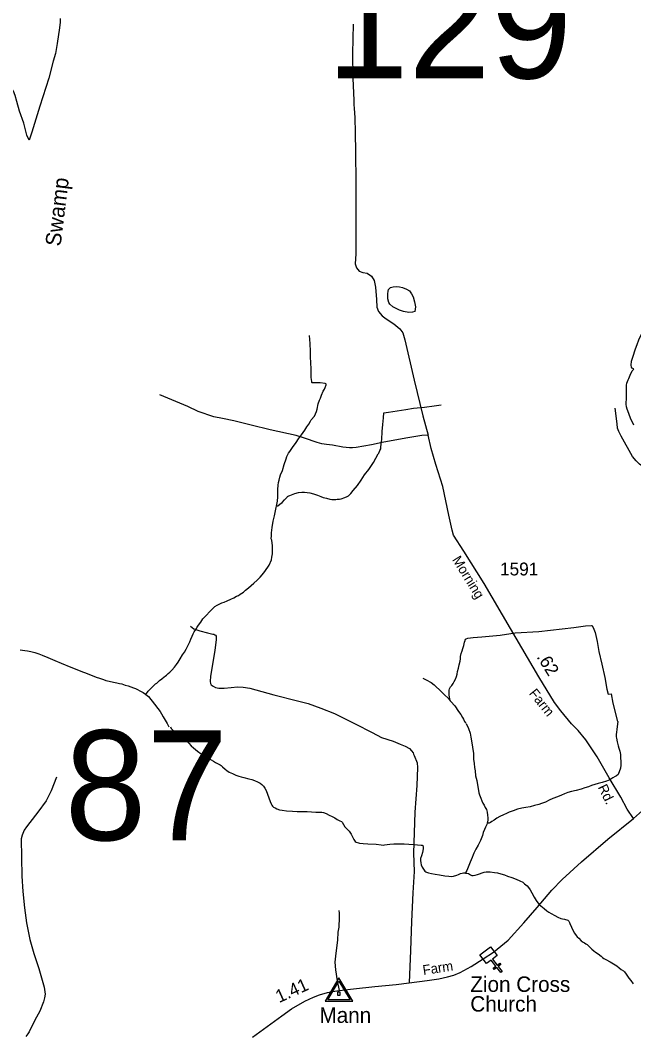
# Model space of a CAD drawing. Extents: x 2220236 to 2384410, y 720751 to 894131.
# Drawn here: x 2363037 to 2368989, y 863739 to 873582 of the extents above; entities that cross this region are included whole.
import ezdxf

# ---------------------------------------------------------------- set-up
doc = ezdxf.new("R2010")
doc.units = 0
doc.layers.add('Default', color=7, linetype='Continuous')

msp = doc.modelspace()

# ---------------------------------------------------------------- linework, layer by layer
at = {"layer": 'Default'}
for points in [[(2363422.9, 873599.3), (2363424.5, 873564.4), (2363419.2, 873509.9), (2363394.6, 873357), (2363378.8, 873258.5), (2363357.7, 873184.7), (2363315.6, 873021.2), (2363226, 872748.8), (2363150.4, 872497.5), (2363125, 872420.1), (2363100.8, 872468), (2363070.9, 872584.9), (2363028.8, 872699), (2363004.4, 872792.8), (2362988.1, 872851.2), (2362971.8, 872894.7), (2362952.8, 872920.5), (2362925.6, 872942.2), (2362899.8, 872954.5), (2362859.1, 872964)], [(2366267.6, 873546), (2366261.2, 873261.3), (2366265.5, 873019.2), (2366272.6, 872804.6), (2366274, 872762.1), (2366278.2, 872730.9), (2366283.5, 872634.6), (2366287.8, 872492.3), (2366289.9, 872303.2), (2366293.1, 872012.1), (2366293.1, 871859.2), (2366293.1, 871733.8), (2366292, 871519.2), (2366292, 871315.3), (2366285.6, 871217.6), (2366298.4, 871179.3), (2366326, 871147.5), (2366362.1, 871134.7), (2366402.4, 871128.3), (2366444.9, 871098.6), (2366472.5, 871058.2), (2366485.2, 870992.4), (2366493.7, 870873.4), (2366498, 870799), (2366513.9, 870756.5), (2366547.9, 870714.1), (2366586.1, 870686.4), (2366660.4, 870635.4), (2366719.8, 870588.7), (2366749.6, 870548.3), (2366768.7, 870482.5), (2366860, 870089.4), (2366944.9, 869745.3), (2366993.7, 869556.2)], [(2366692.2, 870998.1), (2366716.2, 870996.5), (2366746.4, 870987.9), (2366784.7, 870974.7), (2366815, 870955.6), (2366833.9, 870927.4), (2366848.5, 870900.1), (2366864, 870850.9), (2366871, 870800.3), (2366869.6, 870778.9), (2366864.2, 870758), (2366842.2, 870749.9), (2366808.5, 870746.9), (2366756.2, 870757.8), (2366715.7, 870768.3), (2366683.1, 870786), (2366652.9, 870802.8), (2366624.3, 870828.6), (2366613.8, 870843.9), (2366602.9, 870877.9), (2366603.8, 870927.9), (2366607, 870954.2), (2366608.6, 870970.1), (2366618.4, 870980.3), (2366630.2, 870989), (2366656.2, 870995), (2366692.2, 870998.1)], [(2368991, 870200.2), (2368971.4, 870207), (2368967.1, 870215), (2368964.6, 870236.2), (2368969.6, 870274.8), (2368980.8, 870314.7), (2369006.7, 870393.9), (2369021.7, 870437.8), (2369038.5, 870482.8), (2369047.8, 870504.5), (2369073, 870547.6), (2369086.3, 870566.2), (2369103.9, 870586.6), (2369117.5, 870598.6), (2369127.1, 870612.8), (2369136.7, 870634.5), (2369135.9, 870660.8), (2369133.3, 870685.3), (2369135, 870706.7), (2369138.5, 870719.3), (2369148.3, 870735.1), (2369164.1, 870741.7), (2369189.7, 870749.9), (2369205, 870753.2)], [(2365524, 868868.2), (2365532.1, 868917.8), (2365535, 868958.3), (2365536.4, 868990.2), (2365535.5, 869027.9), (2365538.3, 869070), (2365543.7, 869098.1), (2365549.1, 869118.7), (2365554.5, 869148.5), (2365561.7, 869172.7), (2365580.7, 869213.6), (2365599.3, 869271.8), (2365616.1, 869325.9), (2365623.4, 869348.2), (2365640.8, 869381.1), (2365652.2, 869399.6), (2365677.3, 869435.8), (2365714, 869484.9), (2365737.2, 869519.6), (2365764.5, 869558.5), (2365799.3, 869606.5), (2365818.4, 869637.9), (2365835.7, 869662.2), (2365853.2, 869692.5), (2365860.9, 869704.3), (2365891.9, 869741.6), (2365910.8, 869786.1), (2365918.4, 869807.7), (2365929, 869860.7), (2365940, 869896.2), (2365949.8, 869914.7), (2365959.1, 869944.6), (2365977.8, 869983.1), (2365987.6, 870001.6), (2365995, 870019.9), (2366004.5, 870044.3), (2366006.2, 870052.6), (2366002.2, 870054), (2365996.1, 870057.7), (2365948, 870063.3), (2365869.8, 870063.4), (2365867.7, 870068.9), (2365865.7, 870077), (2365860.4, 870117.2), (2365860.3, 870199.2), (2365853.5, 870317.1), (2365852.2, 870366.9), (2365850.3, 870445), (2365844.4, 870524.2)], [(2368991.1, 869653), (2368974.2, 869690.8), (2368961.4, 869712.6), (2368942.1, 869767.6), (2368927.3, 869809.6), (2368920.5, 869831.3), (2368915.7, 869859), (2368917.6, 869877.2), (2368918.9, 869901.2), (2368919.5, 869951.1), (2368920.4, 869993.2), (2368919.3, 870019.4), (2368919.7, 870041.4), (2368922.9, 870059.6), (2368936, 870093.9), (2368943.6, 870108), (2368949.2, 870122.4), (2368953.6, 870137.3), (2368975.7, 870180.9), (2368987, 870194.5), (2368991, 870200.2)], [(2366993.7, 869556.2), (2366934.3, 869551.9), (2366779.3, 869526.4), (2366547.9, 869484), (2366445.9, 869462.7), (2366295.2, 869437.2), (2366261.2, 869433), (2366231.5, 869433), (2366167.8, 869441.5), (2366068, 869460.6), (2366008.6, 869464.8), (2365964, 869471.2), (2365917.3, 869486.1), (2365796.3, 869528.6), (2365713.4, 869554.1), (2365462.9, 869609.3), (2365278.2, 869653.9), (2365108.3, 869694.3), (2364997.9, 869717.7), (2364915.1, 869734.7), (2364762.3, 869785.6), (2364662.5, 869834.5), (2364390.7, 869949.2)], [(2365524, 868868.2), (2365537.3, 868872), (2365557, 868887), (2365578.6, 868904.9), (2365599.9, 868928.1), (2365613.5, 868941.8), (2365625.5, 868954.4), (2365631.1, 868960.6), (2365643, 868966.6), (2365653, 868971.3), (2365668.8, 868979.2), (2365700.5, 868990.3), (2365736.2, 868999.4), (2365768.2, 869003.9), (2365796.1, 869002.5), (2365846.2, 868998), (2365882.7, 868988.9), (2365921, 868975.7), (2365953.4, 868962.3), (2365975.7, 868953.4), (2366007.9, 868945.5), (2366042.1, 868936.4), (2366060.3, 868932.9), (2366078.4, 868931.3), (2366100.3, 868932.2), (2366112.1, 868934.3), (2366124.2, 868934.8), (2366136.3, 868937), (2366151.9, 868939.3), (2366162, 868942), (2366175.8, 868948.4), (2366201.7, 868958.4), (2366221.3, 868969), (2366245, 868989.7), (2366266.1, 869020.1), (2366309.1, 869069.4), (2366343.7, 869120.1), (2366378.4, 869170.8), (2366419.2, 869224.3), (2366463.4, 869291.8), (2366511.5, 869374.8), (2366515.8, 869382.5), (2366526.6, 869406.6), (2366534.2, 869423.3), (2366536, 869434.9), (2366538.9, 869475.4), (2366544.2, 869515.6), (2366550.3, 869591.4), (2366556.6, 869661.6), (2366560.9, 869724.1), (2366563.8, 869774.1), (2366609.5, 869780.9), (2366779.1, 869805.3), (2366852.8, 869817.1), (2366960.6, 869829.8), (2367052.3, 869842.7), (2367122.2, 869852.1)], [(2370582.8, 869283.3), (2370330.1, 869294.6), (2369955, 869300.3), (2369657.8, 869298.8), (2369469.5, 869291.8), (2369332.9, 869269.1), (2369228.2, 869252.1), (2369195.6, 869247.8), (2369119.2, 869243.6), (2369069.7, 869260.6), (2369044.2, 869274.8), (2369012.2, 869308.8), (2368976.3, 869349.8), (2368868.7, 869546.7), (2368846, 869590.6), (2368833.3, 869624.6), (2368827.6, 869667.1), (2368810.6, 869817.2)], [(2367242.4, 868584.8), (2367227.3, 868636.3), (2367195.4, 868780.7), (2367136, 869059.1), (2367070.2, 869273.6), (2367025.6, 869428.7), (2366993.7, 869556.2)], [(2364256, 867041.5), (2364279, 867071.9), (2364320, 867114.7), (2364339.5, 867133.5), (2364349.3, 867143.8), (2364361.1, 867151.5), (2364374.7, 867164.5), (2364388.6, 867176.6), (2364410.3, 867192.9), (2364433.8, 867211.9), (2364443.7, 867219.8), (2364455.4, 867228.5), (2364470.9, 867243), (2364488.7, 867256.8), (2364508.3, 867277.3), (2364533.3, 867306.2), (2364553, 867331), (2364568.4, 867355.3), (2364589.5, 867385.7), (2364610.6, 867424.3), (2364629.8, 867450.7), (2364647.3, 867480.9), (2364662.4, 867513.4), (2364681.5, 867551.9), (2364692.9, 867578.6), (2364704.2, 867607), (2364715.4, 867628.8), (2364725.2, 867647.3), (2364740.6, 867671.8), (2364753.9, 867692.1), (2364767.4, 867714.6), (2364788.9, 867742.8), (2364809.9, 867773.2), (2364841.1, 867806.3), (2364876.2, 867847.1), (2364899.9, 867869.4), (2364915.4, 867884.2), (2364925.2, 867892.8), (2364948.9, 867906.9), (2364974.6, 867919.4), (2364994.2, 867930.1), (2365016.3, 867936.5), (2365044, 867949.2), (2365079.5, 867963.8), (2365111, 867979.2), (2365136.7, 867993.3), (2365154.7, 868002.3), (2365172.3, 868014.5), (2365186, 868023.3), (2365202, 868033.8), (2365223.3, 868051.7), (2365250.9, 868074.2), (2365276.2, 868097.5), (2365303.8, 868121.6), (2365335.2, 868148.2), (2365366.4, 868179), (2365385.8, 868202.1), (2365409.1, 868234.3), (2365451.6, 868295.8), (2365474.5, 868345.9), (2365479.6, 868372.4), (2365484.8, 868406.4), (2365485.7, 868448.1), (2365484.8, 868486.8), (2365482.2, 868508.7), (2365477.5, 868536.4), (2365473.2, 868552), (2365476.3, 868580.7), (2365476.3, 868588.2), (2365475.8, 868610.2), (2365482.6, 868660.7), (2365490.9, 868720.8), (2365505.5, 868773.3), (2365521.5, 868856), (2365524, 868868.2)], [(2368987.9, 865837.4), (2368926.1, 865929.1), (2368863.4, 866043.8), (2368750.9, 866232.9), (2368634.1, 866436.9), (2368525.8, 866600.5), (2368451.5, 866689.7), (2368386.8, 866755.5), (2368281.7, 866880.9), (2368222.2, 866963.8), (2368069.4, 867210.2), (2367795.5, 867679.7), (2367537.5, 868117.4), (2367342.2, 868429.7), (2367242.4, 868584.8)], [(2364688.4, 867704.6), (2364722, 867676.6), (2364778, 867657.9), (2364852.6, 867639.2), (2364906.7, 867626.2), (2364916.4, 867624.2), (2364925.7, 867620.6), (2364932, 867615.7), (2364936.6, 867607.5), (2364937.9, 867593.5), (2364936.6, 867572), (2364923.5, 867471.2), (2364904.9, 867349.9), (2364882.5, 867219.2), (2364880.6, 867165), (2364882.5, 867148.2), (2364889.9, 867133.3), (2364908.6, 867120.2), (2364931, 867107.2), (2364962.7, 867101.6), (2365016.8, 867103.4), (2365082.1, 867109), (2365143.7, 867114.6), (2365201.5, 867110.9), (2365263.1, 867101.6), (2365498.1, 867038.1), (2365725.8, 866978.4), (2365832.1, 866952.2), (2365953.4, 866907.4), (2366084.9, 866857), (2366288.3, 866754.3), (2366451.9, 866673.2), (2366543.2, 866622.2), (2366655.7, 866586.1), (2366723.7, 866558.5), (2366771.7, 866538.6), (2366813.8, 866515.1), (2366832, 866494.8), (2366848.9, 866473.5), (2366853.2, 866462.9), (2366860.2, 866448.2), (2366888.4, 866376.9), (2366891.9, 866330.6), (2366885.4, 866156.8), (2366866.5, 865900.2), (2366851.8, 865500.6), (2366858.1, 865321.8), (2366847.6, 865115.7), (2366832.8, 864838), (2366822.3, 864556.2), (2366809.7, 864242.8)], [(2367210.1, 866977.8), (2367205.3, 866998.9), (2367202.9, 867016.9), (2367200.3, 867032.5), (2367197.6, 867058.7), (2367197.4, 867070.8), (2367199.3, 867082.4), (2367202.9, 867096.6), (2367212.4, 867113.4), (2367223.9, 867129.3), (2367237.6, 867147.3), (2367247, 867165.7), (2367260.5, 867189.9), (2367269.9, 867216.6), (2367275.3, 867238.1), (2367280.8, 867263), (2367290, 867294.5), (2367297.1, 867329.3), (2367304.3, 867363.4), (2367307.6, 867385.5), (2367309, 867407.9), (2367315.6, 867438.4), (2367324.7, 867465), (2367331.1, 867485.9), (2367340.3, 867516.5), (2367348.9, 867547.4), (2367353.2, 867563), (2367355.3, 867569), (2367358.9, 867576.3), (2367364.6, 867581.5), (2367380.5, 867585.4), (2367432.7, 867592.5), (2367516.5, 867598.6), (2367694.3, 867617.3), (2367839.9, 867637.1), (2368069.7, 867652.4), (2368406.9, 867689.2), (2368522.7, 867706.1), (2368580.7, 867709.5), (2368586.6, 867709.7), (2368588.8, 867703.2), (2368601.5, 867674.2), (2368614.3, 867641.9), (2368634.6, 867554.8), (2368651.1, 867457), (2368680, 867336.1), (2368709.3, 867206), (2368730.1, 867092.6), (2368741.2, 867044.8), (2368769.4, 867046), (2368787.5, 866956.4), (2368830.9, 866779.3)], [(2363035.9, 867474.6), (2363080.2, 867468.2), (2363106.3, 867462.7), (2363138.7, 867457.5), (2363178.8, 867447), (2363217.1, 867435.4), (2363249.4, 867422.6), (2363304.3, 867398), (2363373, 867369.6), (2363433.5, 867343.2), (2363528.6, 867307.1), (2363569, 867290.7), (2363625.7, 867267.4), (2363686.5, 867243), (2363773.2, 867209.4), (2363805.5, 867197.6), (2363843.7, 867185.4), (2363868, 867177.2), (2363900.5, 867170.3), (2363942.6, 867159.9), (2363972.8, 867152), (2364000.9, 867146.5), (2364023, 867143.5), (2364055.3, 867132.4), (2364085.6, 867123.1), (2364109.8, 867115.9), (2364134.3, 867104.4), (2364154.3, 867097), (2364174.7, 867087.4), (2364196.8, 867075.8), (2364231.3, 867058.5), (2364251.6, 867045.2), (2364256, 867041.5)], [(2366942, 867199.8), (2366974.6, 867183.1), (2367023.2, 867156.6), (2367051.7, 867134.7), (2367074.1, 867116), (2367104.9, 867086), (2367150.1, 867041), (2367191.1, 867000), (2367210.1, 866977.8)], [(2364256, 867041.5), (2364280.4, 867021.8), (2364340.3, 866947.1), (2364373.2, 866904.1), (2364394.1, 866874.8), (2364406.5, 866853), (2364423.4, 866825.1), (2364444.1, 866791.5), (2364463.1, 866760.1), (2364473.5, 866740.9), (2364478.9, 866727.3)], [(2367210.1, 866977.8), (2367213.9, 866973), (2367253.1, 866929.6), (2367288.4, 866876.9), (2367313, 866845.1), (2367327.9, 866817.8), (2367338.2, 866800.2), (2367348.9, 866780), (2367357, 866764.9), (2367357.8, 866761.6)], [(2367364.9, 866760.2), (2367386, 866710.2), (2367401, 866663.9), (2367410.5, 866624.9), (2367419.9, 866572.1), (2367426.6, 866528.7), (2367433.4, 866466.6), (2367435.9, 866412.5), (2367440.3, 866370.1), (2367444.5, 866332.5), (2367449.5, 866298.2), (2367455.9, 866252.5), (2367466.3, 866207), (2367475, 866163.1), (2367481.4, 866127.2), (2367488, 866087.4), (2367492.4, 866066.9), (2367504.5, 866035.6), (2367514.8, 866009.8), (2367526.9, 865985.6), (2367537.3, 865965.4), (2367549.6, 865943.9), (2367560, 865923.6), (2367566.2, 865900.3), (2367570.4, 865869.9), (2367574.1, 865843.8), (2367574.9, 865824.1), (2367571.2, 865802), (2367567.4, 865790.4)], [(2368836.6, 866777.7), (2368824.5, 866705), (2368820.9, 866672.7), (2368819.9, 866656.2), (2368819.1, 866644.7), (2368820.1, 866629.3), (2368821.5, 866616.9), (2368829.9, 866581.2), (2368838.4, 866543.1), (2368844.8, 866521), (2368855, 866489.6), (2368859.6, 866473.4), (2368861.5, 866457.7), (2368862.8, 866425.9), (2368864.2, 866391.5), (2368864.7, 866355.5), (2368861, 866325.8), (2368849.6, 866291.5), (2368842.8, 866274.1), (2368837.7, 866263.1), (2368824, 866252.7), (2368808.2, 866244.8), (2368786.1, 866230.8), (2368758.3, 866213.9), (2368726.7, 866199.5), (2368684.9, 866187.3), (2368645.9, 866177.5), (2368613.1, 866168.6), (2368581, 866158.4), (2368549.4, 866145.6), (2368515.3, 866135), (2368479.4, 866123.1), (2368431.7, 866108.6), (2368385.8, 866099.5), (2368351.8, 866089), (2368317.9, 866075.4), (2368288.1, 866064.4), (2368248.4, 866048), (2368204.5, 866029.8), (2368170.3, 866015.2), (2368133, 865996.3), (2368095.2, 865982.6), (2368069.3, 865974), (2368027.5, 865961.8), (2367985.6, 865950.9), (2367943.5, 865944.3), (2367903.7, 865937.7), (2367861.8, 865927.8), (2367820, 865912.9), (2367780.3, 865898.2), (2367754.2, 865886.6), (2367724.6, 865872.3), (2367691.8, 865855.2), (2367662.9, 865839.2), (2367635.1, 865821), (2367613.3, 865807), (2367599.2, 865798.2), (2367593.5, 865794.7), (2367587.4, 865791.8), (2367571.3, 865790.5), (2367567.4, 865790.4)], [(2368987.9, 865837.4), (2369131.7, 865967.9), (2369235.8, 866050.7), (2369337.7, 866118.7), (2369441.7, 866180.3), (2369603.1, 866254.7), (2369734.7, 866307.8), (2369863.7, 866354.9), (2369977.1, 866391.6), (2370147.6, 866442.8), (2370353.1, 866498.6), (2370584.2, 866567.7), (2370752.9, 866608.3), (2370952.4, 866651), (2371119.2, 866682), (2371253.3, 866708.1), (2371372.6, 866733.7), (2371501.1, 866759.3)], [(2364494.4, 866725.5), (2364501.8, 866712), (2364510.1, 866701.5), (2364524.5, 866687.3), (2364538.5, 866674.1), (2364550.9, 866659.9), (2364562.8, 866650.5), (2364579, 866640.3), (2364597, 866632.9), (2364613.3, 866627), (2364621.7, 866622.4), (2364627.2, 866617), (2364637.6, 866603.3), (2364655.7, 866585.4), (2364673.9, 866567.1), (2364696.2, 866543.4), (2364718.4, 866522.3), (2364756.8, 866490.1), (2364793.2, 866464.6), (2364827.4, 866441.4), (2364861.5, 866423.8), (2364889.8, 866406.2), (2364912.1, 866392.4), (2364932.2, 866380.7), (2364956.4, 866368.6), (2364976.5, 866357.2), (2364986.3, 866350.1), (2364998.6, 866339.1), (2365024.8, 866317.2), (2365043.1, 866301.5), (2365065.4, 866287.7), (2365097.5, 866272.6), (2365129.5, 866259.1), (2365157.9, 866247.2), (2365180.5, 866240.9), (2365206.1, 866233.7), (2365256.1, 866222.6), (2365284.3, 866215.6), (2365310.2, 866206.8), (2365340.3, 866193.2), (2365364.5, 866179.5), (2365381.2, 866166), (2365398.9, 866150.3), (2365411.1, 866132.1), (2365423.5, 866109.7), (2365437.7, 866074.8), (2365450.4, 866038.6), (2365462.7, 866003), (2365471.1, 865981), (2365477.3, 865967.4), (2365485.6, 865955.3), (2365495.5, 865947.5), (2365511.6, 865939.3), (2365527.7, 865930.1), (2365553.6, 865922), (2365577.7, 865918.1), (2365620, 865912.6), (2365679.9, 865907.5), (2365724, 865906), (2365784.1, 865904.5), (2365821.8, 865905.1), (2365864, 865901.9), (2365906, 865900.3), (2365944.1, 865900.2), (2365962.6, 865898.7), (2365978.1, 865895), (2366004.1, 865885.6), (2366034.3, 865869.4), (2366062.4, 865855.8), (2366088.6, 865842.1), (2366112.8, 865828.3), (2366139, 865814.6), (2366152.7, 865807), (2366159.2, 865800.7), (2366173.6, 865779.3), (2366187.6, 865757.6), (2366211.9, 865731.6), (2366227.8, 865713.2), (2366246.7, 865684.5), (2366260.8, 865660.4), (2366273.3, 865634.7), (2366279.3, 865624.4), (2366287.3, 865614.9), (2366297.4, 865608.8), (2366317.7, 865601.4), (2366327.6, 865599.2), (2366363.6, 865595.1), (2366409.7, 865592), (2366491.9, 865587.2), (2366539.7, 865581.6), (2366558.5, 865580.1), (2366570, 865580.5), (2366595.7, 865584.9), (2366623.8, 865588.3), (2366662.5, 865589.9), (2366707.7, 865591.7), (2366761.9, 865590.7)], [(2363389.9, 866238.8), (2363337.4, 866106.3), (2363286.9, 866009.5), (2363209.1, 865898.1), (2363131.4, 865799.2), (2363097.7, 865755), (2363074.1, 865723), (2363054.6, 865676.8), (2363045.1, 865640.8), (2363053.5, 865278.9), (2363061.2, 865129), (2363079.1, 864969.2), (2363098.8, 864825.6), (2363128.8, 864663.9), (2363168.5, 864526.5), (2363216.2, 864381.2), (2363268.4, 864201.8), (2363279.2, 864134), (2363273.6, 864098), (2363264.1, 864057.8), (2363227.1, 863969.4), (2363195.9, 863909.1), (2363146.1, 863815.9), (2363123.6, 863768.3), (2363110.4, 863748.6), (2363091.4, 863721.2)], [(2365289, 863717), (2365575, 863923.6), (2365670.5, 863990.4), (2365799.1, 864066.2), (2365882.8, 864104), (2365939.5, 864125), (2366017.3, 864150.3), (2366067.7, 864158.7), (2366132.9, 864169.2), (2366271.6, 864183.9), (2366477.6, 864207.1), (2366685.7, 864228.1), (2366809.7, 864242.8), (2366984.2, 864263.8), (2367099.8, 864280.7), (2367183.9, 864299.6), (2367242.7, 864318.5), (2367305.8, 864343.8), (2367413, 864400.6), (2367528.6, 864474.2), (2367629.5, 864541.5), (2367770.3, 864657.2), (2367923.7, 864823.3), (2368051.6, 864973.1), (2368195.4, 865140.6), (2368296.2, 865245.8), (2368483.1, 865417.6), (2368737.9, 865636.5), (2368987.9, 865837.4)], [(2367567.4, 865790.4), (2367563.7, 865777.7), (2367551.9, 865752), (2367542.2, 865731.9), (2367530.3, 865701.9), (2367521, 865673.6), (2367501.3, 865625.2), (2367479.9, 865579), (2367458.5, 865538.8), (2367438.8, 865500.2), (2367433.1, 865486.2), (2367421.4, 865460.1), (2367401.9, 865414.3), (2367382.6, 865366), (2367370.8, 865333.3), (2367360.9, 865317.5), (2367358.7, 865308.2)], [(2366761.9, 865590.7), (2366807.7, 865587), (2366851.8, 865583.8), (2366891, 865580.5), (2366927.8, 865578.8), (2366935.7, 865578.1), (2366942.1, 865574.4), (2366946.3, 865560.5), (2366946.4, 865542.4), (2366938.7, 865506), (2366929.1, 865476.1), (2366921.6, 865450.5), (2366919.8, 865430.7), (2366924, 865406.3), (2366928.1, 865386.8), (2366936.5, 865366.4), (2366948.5, 865344.9), (2366963.1, 865326.5), (2366973.2, 865318.7), (2366979, 865315), (2366999.2, 865309.2), (2367027.3, 865303.8), (2367061.4, 865297.7), (2367103.4, 865290.5), (2367157.6, 865281.3), (2367194.5, 865276.9), (2367217.6, 865275.5), (2367241.4, 865278.1), (2367271.6, 865286.6), (2367289.3, 865294.9), (2367309.3, 865302.9), (2367325.3, 865306.8), (2367339.3, 865309), (2367349.1, 865309.4), (2367358.7, 865308.2)], [(2367358.7, 865308.2), (2367367.2, 865307.9), (2367387.2, 865302.1), (2367407.3, 865292.1), (2367419.4, 865284.4), (2367431.6, 865282.6), (2367449.5, 865286.6), (2367473.5, 865293.2), (2367493.2, 865301.6), (2367518.8, 865309.8), (2367538.6, 865315.6), (2367557.8, 865319.6), (2367574.8, 865321.3), (2367595.2, 865320.5), (2367639, 865314.7), (2367667.1, 865311), (2367701.3, 865301.9), (2367735.6, 865290.1), (2367765.6, 865278.2), (2367805.8, 865265.1), (2367849.8, 865249.5), (2367884.3, 865233.9), (2367912.1, 865218.6), (2367930.4, 865204.6), (2367943.3, 865193.6), (2367954.6, 865182.6), (2367969.7, 865167.4), (2367985, 865145.1), (2368001.7, 865115.6), (2368022, 865075.4), (2368042.4, 865041.7), (2368058.8, 865017.8), (2368072.9, 865002.6), (2368088.9, 864988.5), (2368119.5, 864963.5), (2368145.6, 864942.6), (2368166.2, 864928.6), (2368188.1, 864915.4), (2368224.3, 864895.6), (2368252.5, 864880.3), (2368282.6, 864866.8), (2368299.9, 864862.6), (2368318.7, 864859.4), (2368328.6, 864858.8), (2368340.5, 864855.4), (2368348.9, 864851.4), (2368352.7, 864847.7), (2368358.8, 864841.3), (2368366.9, 864829.2), (2368371.2, 864819.5), (2368385.5, 864784), (2368399.8, 864754.4), (2368416.4, 864726.2), (2368432.5, 864700.6), (2368441.8, 864690.5), (2368456.9, 864674.7), (2368481.2, 864651.1), (2368499.5, 864637), (2368513.2, 864629.4), (2368526.3, 864621.7), (2368537.5, 864614), (2368560, 864593.6), (2368584, 864568.3), (2368602.4, 864552.6), (2368618.6, 864540.8), (2368644.6, 864523.2), (2368673.1, 864501.4), (2368687.1, 864487.2), (2368698.9, 864478.5), (2368719.4, 864467.8), (2368759.7, 864446.5), (2368794, 864426.5), (2368826, 864406.5), (2368848.3, 864389.4), (2368868.4, 864371.5), (2368890.6, 864357.6), (2368899.5, 864348.8), (2368915.2, 864328.1), (2368943.4, 864286.6), (2368961.7, 864264.4), (2368984.1, 864232.5)], [(2366128.5, 864945.9), (2366130.7, 864919.9), (2366131.3, 864875.9), (2366128.6, 864782), (2366119.1, 864733.8), (2366114, 864657.7), (2366099.5, 864529.7), (2366088.8, 864442.6), (2366097.5, 864367.7), (2366110.8, 864261.8), (2366132.9, 864169.2)]]:
    msp.add_lwpolyline(points, dxfattribs=at)
for points in [[(2367664.4, 864508.4), (2367619.2, 864473.8), (2367665.4, 864413.2), (2367690.8, 864432.6), (2367700.5, 864419.9), (2367675, 864400.5), (2367711.5, 864352.7), (2367698.7, 864343), (2367662.3, 864390.8), (2367636.8, 864371.4), (2367627.2, 864384.1), (2367652.6, 864403.5), (2367606.5, 864464.1), (2367560.5, 864429.2), (2367496, 864513.9), (2367599.9, 864593.1)], [(2366262.8, 864064.2), (2366128.9, 864290.2), (2365995.4, 864064.2)], [(2366236.9, 864076.3), (2366021.4, 864076.3), (2366128.9, 864258.4)], [(2366141.2, 864122.9), (2366141.2, 864151.1), (2366116.9, 864151.1), (2366116.9, 864122.9)]]:
    msp.add_lwpolyline(points, close=True, dxfattribs=at)

# ---------------------------------------------------------------- texts
for s, height, p in [('129', 1066.27, (2366011.3, 873018.5)), ('1591', 125, (2367692.2, 868195.5)), ('87', 1066.27, (2363467.7, 865626.8)), ('Zion Cross', 150, (2367404.1, 864154.8)), ('Church', 150, (2367404.1, 863963.8)), ('Mann', 150, (2365940.4, 863854.3))]:
    msp.add_text(s, height=height, dxfattribs=at).set_placement(p)
for s, height, rotation, p in [('Swamp', 150, 82.93914, (2363427.8, 871383.4)), ('Morning', 95, 301.71934, (2367224.2, 868348.9)), ('.62', 125, 301.81099, (2368043.7, 867405.4)), ('Farm', 95, 308.55979, (2367968.7, 867049.7)), ('Rd.', 95, 296.22248, (2368639.3, 866140.9)), ('Farm', 95, 8.71987, (2366949.4, 864318.2)), ('1.41', 125, 24.31893, (2365548.7, 864045.6))]:
    msp.add_text(s, height=height, rotation=rotation, dxfattribs=at).set_placement(p)

doc.saveas('drawing.dxf')
